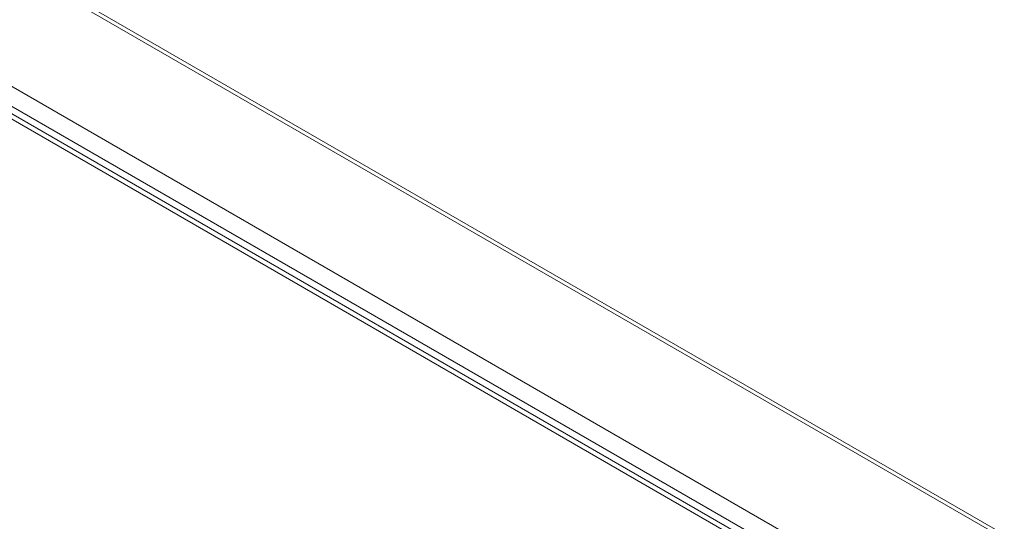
# Model space of a CAD drawing. Header units: millimetres. Extents: x 0 to 1118, y 0 to 864.
# Tile 258 of 512: x 272 to 312, y 725 to 746. Entities that reach past the tile are written whole.
import ezdxf

# ---------------------------------------------------------------- set-up
doc = ezdxf.new("R2010")
doc.units = ezdxf.units.MM

msp = doc.modelspace()

# ---------------------------------------------------------------- linework, layer by layer
at = {"color": 9, "linetype": 'Continuous', "lineweight": 0}
for p, q in [((311.9178, 724.7444), (179.9186, 800.9459)), ((175.6456, 798.4791), (307.6448, 722.2777)), ((307.2912, 721.6653), (175.2921, 797.8668)), ((306.6083, 721.5391), (174.8613, 797.595))]:
    msp.add_line(p, q, dxfattribs=at)
at = {"color": 7, "linetype": 'Continuous', "lineweight": 15}
for p, q in [((180.1686, 800.9706), (312.1678, 724.7691)), ((306.9333, 721.5713), (175.1863, 797.6272))]:
    msp.add_line(p, q, dxfattribs=at)

doc.saveas('drawing.dxf')
